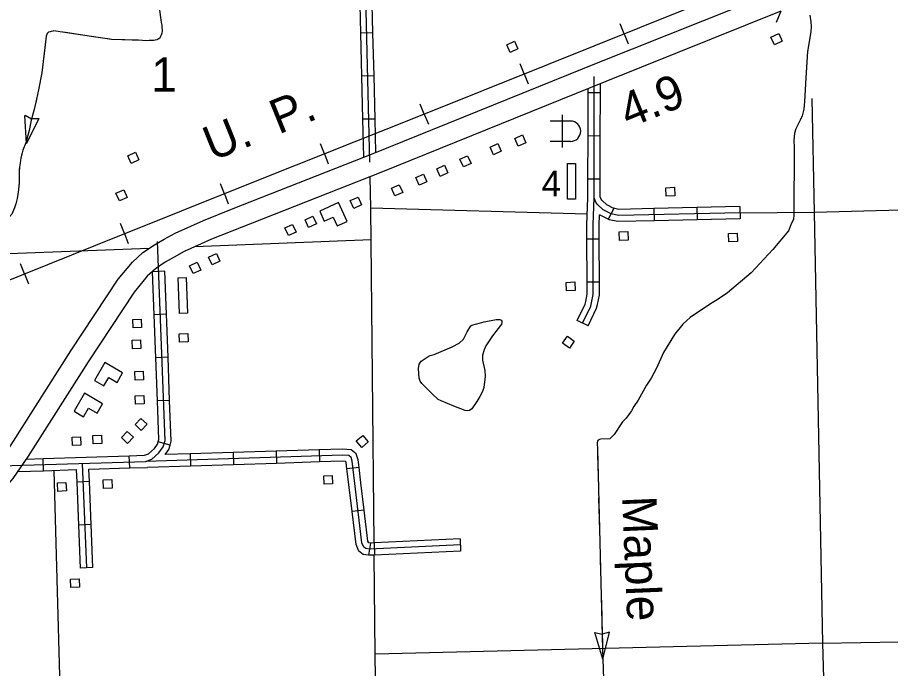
# Model space of a CAD drawing. Extents: x 1084508 to 1142749, y 1057638 to 1093403.
# Drawn here: x 1104795 to 1108155, y 1074016 to 1076523 of the extents above; entities that cross this region are included whole.
import ezdxf

# ---------------------------------------------------------------- set-up
doc = ezdxf.new("R2010")
doc.units = 0
for name, color, linetype in [('Level 15', 7, 'Continuous'), ('Level 32', 7, 'Continuous'), ('Level 35', 7, 'Continuous'), ('Level 37', 7, 'Continuous'), ('Level 4', 7, 'Continuous'), ('Level 40', 7, 'Continuous'), ('Level 43', 7, 'Continuous'), ('Level 45', 7, 'Continuous'), ('Level 48', 7, 'Continuous'), ('Level 5', 7, 'Continuous'), ('Level 56', 7, 'Continuous'), ('Level 57', 7, 'Continuous'), ('Level 58', 7, 'Continuous'), ('Level 6', 7, 'Continuous')]:
    doc.layers.add(name, color=color, linetype=linetype)

msp = doc.modelspace()

# ---------------------------------------------------------------- linework, layer by layer
at = {"layer": 'Level 15'}
for points in [[(1105625.1, 1075787), (1106164.3, 1075998.6), (1107029.9, 1076348.6), (1107703.7, 1076619)], [(1107733, 1076546.2), (1107059.2, 1076275.8), (1106193.3, 1075925.7), (1105655.4, 1075714.6), (1105654.3, 1075714.1)], [(1105182.9, 1075515.7), (1105237.3, 1075580.4), (1105276.9, 1075617.4), (1105321.6, 1075647.1), (1105358.7, 1075668.9), (1105401.7, 1075692), (1105510.7, 1075741.3), (1105625.1, 1075787)], [(1105655.4, 1075714.6), (1105541.5, 1075669.1), (1105436.4, 1075621.6), (1105397.2, 1075600.5), (1105363.2, 1075580.6), (1105325.7, 1075555.6), (1105294.3, 1075526.3), (1105243.4, 1075464.9)], [(1104341.5, 1074587.8), (1104441.4, 1074609.3), (1104488.8, 1074626.8), (1104545.4, 1074651.9), (1104560, 1074660.9), (1104616.5, 1074699.7), (1104680.9, 1074756.3), (1104713.9, 1074795.5), (1104770.6, 1074877.8), (1105000.6, 1075239.6), (1105182.9, 1075515.7)], [(1105243.4, 1075464.9), (1105066.5, 1075196.9), (1104836, 1074834.5), (1104776.4, 1074747.8), (1104737.1, 1074701.2), (1104664.8, 1074637.7), (1104602.8, 1074595), (1104581.9, 1074582.3), (1104518.3, 1074554.1), (1104462.9, 1074533.6), (1104341.5, 1074509.3)]]:
    msp.add_lwpolyline(points, dxfattribs=at)
at = {"layer": 'Level 32'}
for p, q in [((1106162.9, 1076463.1), (1106115.9, 1076462)), ((1106167, 1076297.4), (1106119.9, 1076296.3)), ((1107038.4, 1076232), (1106991.3, 1076232.1)), ((1106171, 1076131.7), (1106123.9, 1076130.6)), ((1107038, 1076066.2), (1106990.9, 1076066.4)), ((1107037.5, 1075900.5), (1106990.4, 1075900.6)), ((1107575.3, 1075794.4), (1107576.3, 1075747.4)), ((1107090.1, 1075787.6), (1107068.9, 1075745.6)), ((1107243.9, 1075787), (1107245, 1075739.9)), ((1107409.6, 1075790.7), (1107410.7, 1075743.6)), ((1107033.8, 1075669.5), (1106986.7, 1075669.3)), ((1105362, 1075545.7), (1105314.9, 1075543.9)), ((1107034.4, 1075503.8), (1106987.3, 1075503.6)), ((1105368.1, 1075380.1), (1105321.1, 1075378.3)), ((1106991, 1075336), (1106948.7, 1075356.6)), ((1105374.3, 1075214.4), (1105327.2, 1075212.7)), ((1105380.4, 1075048.8), (1105333.4, 1075047.1)), ((1105381.9, 1074876.4), (1105336.6, 1074889.2)), ((1105790.6, 1074853.4), (1105792.1, 1074806.3)), ((1105956.3, 1074858.6), (1105957.8, 1074811.6)), ((1104895.3, 1074778), (1104893.9, 1074825)), ((1105226.6, 1074788.4), (1105225.2, 1074835.4)), ((1105459.3, 1074842.9), (1105460.8, 1074795.8)), ((1105625, 1074848.1), (1105626.5, 1074801.1)), ((1106109.7, 1074790.8), (1106062.9, 1074785.6)), ((1105071.4, 1074736.2), (1105024.4, 1074734.2)), ((1106129.1, 1074626.5), (1106082.4, 1074620.8)), ((1105078.2, 1074570.6), (1105031.1, 1074568.7)), ((1106153, 1074499.2), (1106145.6, 1074452.7)), ((1105084.9, 1074405), (1105037.8, 1074403.1))]:
    msp.add_line(p, q, dxfattribs=at)
for points in [[(1106151.5, 1075965.5), (1106115.5, 1077451.3)], [(1106115.9, 1076462), (1106111.9, 1076627.6)], [(1106162.9, 1076463.1), (1106158.9, 1076628.8)], [(1106119.9, 1076296.3), (1106115.9, 1076462)], [(1106167, 1076297.4), (1106162.9, 1076463.1)], [(1106123.9, 1076130.6), (1106119.9, 1076296.3)], [(1106171, 1076131.7), (1106167, 1076297.4)], [(1107575.8, 1075770.9), (1107107.5, 1075760.4), (1107080.4, 1075766.1), (1107048.9, 1075782), (1107026.2, 1075803.7), (1107020.5, 1075811.3), (1107013.8, 1075827.7), (1107015, 1076295.9)], [(1107038.4, 1076232), (1107038.5, 1076267.4)], [(1106990.9, 1076066.4), (1106991.3, 1076232.1)], [(1106991.3, 1076232.1), (1106991.4, 1076248.3)], [(1107038, 1076066.2), (1107038.4, 1076232)], [(1106127.5, 1075984.2), (1106123.9, 1076130.6)], [(1106174.1, 1076002.6), (1106171, 1076131.7)], [(1106990.4, 1075900.6), (1106990.9, 1076066.4)], [(1107037.5, 1075900.5), (1107038, 1076066.2)], [(1106990.2, 1075828.1), (1106990.4, 1075900.6)], [(1107090.1, 1075787.6), (1107062.6, 1075801.4), (1107043.9, 1075819.3), (1107041.1, 1075823), (1107037.3, 1075832.3), (1107037.5, 1075900.5)], [(1106969.8, 1075346.3), (1107001.5, 1075411.4), (1107004.7, 1075423.5), (1107011.1, 1075455.6), (1107011, 1075472.3), (1107010, 1075723.9), (1107013.8, 1075827.7)], [(1106986.7, 1075669.3), (1106986.4, 1075724.3), (1106990.2, 1075828.1)], [(1107575.3, 1075794.4), (1107409.6, 1075790.7)], [(1107033.8, 1075669.5), (1107033.5, 1075723.5), (1107035, 1075762.7)], [(1107068.9, 1075745.6), (1107035, 1075762.7)], [(1107243.9, 1075787), (1107109.7, 1075784), (1107088.3, 1075788.5), (1107090.1, 1075787.6)], [(1107409.6, 1075790.7), (1107243.9, 1075787)], [(1107245, 1075739.9), (1107105.2, 1075736.8), (1107072.6, 1075743.7), (1107068.9, 1075745.6)], [(1107410.7, 1075743.6), (1107245, 1075739.9)], [(1107576.3, 1075747.4), (1107410.7, 1075743.6)], [(1104728.9, 1074796.3), (1105288.8, 1074813.9), (1105312, 1074822.8), (1105339.2, 1074847.3), (1105355.5, 1074869.8), (1105362.6, 1074894.7), (1105334.2, 1075659.7)], [(1106987.3, 1075503.6), (1106986.7, 1075669.3)], [(1107034.4, 1075503.8), (1107033.8, 1075669.5)], [(1105314.9, 1075543.9), (1105314.9, 1075545.5)], [(1105321.1, 1075378.3), (1105314.9, 1075543.9)], [(1105368.1, 1075380.1), (1105362, 1075545.7)], [(1106948.7, 1075356.6), (1106979.3, 1075419.6), (1106981.8, 1075428.8), (1106987.6, 1075457.8), (1106987.5, 1075472.1), (1106987.3, 1075503.6)], [(1106991, 1075336), (1107023.7, 1075403.1), (1107027.7, 1075418.1), (1107034.7, 1075453.3), (1107034.6, 1075472.4), (1107034.4, 1075503.8)], [(1105327.2, 1075212.7), (1105321.1, 1075378.3)], [(1105374.3, 1075214.4), (1105368.1, 1075380.1)], [(1105333.4, 1075047.1), (1105327.2, 1075212.7)], [(1105380.4, 1075048.8), (1105374.3, 1075214.4)], [(1105336.6, 1074889.2), (1105338.9, 1074897.5), (1105333.4, 1075047.1)], [(1105381.9, 1074876.4), (1105386.2, 1074891.8), (1105380.4, 1075048.8)], [(1105225.2, 1074835.4), (1105284.1, 1074837.3), (1105299.5, 1074843.2), (1105321.6, 1074863.1), (1105334, 1074880.2), (1105336.6, 1074889.2)], [(1105362.9, 1074839.8), (1105377, 1074859.3), (1105381.9, 1074876.4)], [(1105790.6, 1074853.4), (1105625, 1074848.1)], [(1105956.3, 1074858.6), (1105790.6, 1074853.4)], [(1106109.7, 1074790.8), (1106106.4, 1074820.2), (1106098.7, 1074842.5), (1106079.5, 1074858.7), (1106046.1, 1074861.5), (1105956.3, 1074858.6)], [(1104828.1, 1074823), (1104893.9, 1074825)], [(1104893.9, 1074825), (1105059.5, 1074830.2)], [(1105059.5, 1074830.2), (1105225.2, 1074835.4)], [(1106149.3, 1074475.9), (1106135.4, 1074478.1), (1106127.9, 1074483.8), (1106120.8, 1074500.5), (1106092.9, 1074728.2), (1106083.3, 1074815), (1106078.6, 1074828.7), (1106070.1, 1074835.9), (1106045.4, 1074837.9), (1105288.8, 1074813.9)], [(1105459.3, 1074842.9), (1105362.9, 1074839.8)], [(1105625, 1074848.1), (1105459.3, 1074842.9)], [(1105061.4, 1074404), (1105045, 1074805.5)], [(1105069.5, 1074783.5), (1105226.6, 1074788.4)], [(1105226.6, 1074788.4), (1105295.2, 1074790.5)], [(1105460.8, 1074795.8), (1105295.2, 1074790.5)], [(1105626.5, 1074801.1), (1105460.8, 1074795.8)], [(1105792.1, 1074806.3), (1105626.5, 1074801.1)], [(1105957.8, 1074811.6), (1105792.1, 1074806.3)], [(1106062.9, 1074785.6), (1106060.2, 1074809.8), (1106059, 1074813.2), (1106044.8, 1074814.3), (1105957.8, 1074811.6)], [(1106082.4, 1074620.8), (1106069.5, 1074725.5), (1106062.9, 1074785.6)], [(1106129.1, 1074626.5), (1106116.3, 1074730.9), (1106109.7, 1074790.8)], [(1104795, 1074774.8), (1104895.3, 1074778)], [(1104895.3, 1074778), (1105022.4, 1074782)], [(1105024.4, 1074734.2), (1105022.4, 1074782)], [(1105071.4, 1074736.2), (1105069.5, 1074783.5)], [(1105031.1, 1074568.7), (1105024.4, 1074734.2)], [(1105078.2, 1074570.6), (1105071.4, 1074736.2)], [(1106145.6, 1074452.7), (1106125.9, 1074455.8), (1106108.7, 1074468.8), (1106097.9, 1074494.3), (1106082.4, 1074620.8)], [(1106153, 1074499.2), (1106146.5, 1074500.2), (1106143.8, 1074506.6), (1106129.1, 1074626.5)], [(1105037.8, 1074403.1), (1105031.1, 1074568.7)], [(1105084.9, 1074405), (1105078.2, 1074570.6)], [(1106499.4, 1074492.2), (1106149.3, 1074475.9)]]:
    msp.add_lwpolyline(points, dxfattribs=at)
at = {"layer": 'Level 35'}
for points in [[(1107845, 1076531), (1107849, 1076506.3), (1107849.8, 1076488.4), (1107848.5, 1076467.8), (1107835.6, 1076391.7), (1107828.9, 1076290.3), (1107824.5, 1076199), (1107821.4, 1076169.6), (1107814.4, 1076143.5), (1107807.6, 1076127.4), (1107790.2, 1076094.2), (1107785.3, 1076077.6), (1107782.5, 1076048.8), (1107783.7, 1076023.3), (1107783.2, 1075762.5), (1107782.1, 1075745.1), (1107774.3, 1075730.6), (1107762.1, 1075701.7), (1107702.7, 1075629.5), (1107619, 1075539.7), (1107527.8, 1075462.6), (1107491.8, 1075438), (1107458.1, 1075418.2), (1107383.3, 1075367.3), (1107355.2, 1075342.4), (1107323.6, 1075302.3), (1107280.8, 1075232.6), (1107253.7, 1075172.8), (1107234, 1075134.2), (1107216.1, 1075106.9), (1107183.7, 1075049.4), (1107167.2, 1075024.7), (1107158.5, 1075008.9), (1107137.1, 1074980.8), (1107123.9, 1074966.4), (1107091.9, 1074917.1), (1107075.3, 1074900.6)], [(1106468.3, 1075254.6), (1106494.7, 1075269), (1106512, 1075284.3), (1106526.2, 1075312), (1106539.2, 1075335.9), (1106544.1, 1075338.6), (1106590.5, 1075350.8), (1106636.6, 1075359.8), (1106651.4, 1075359.8), (1106655.9, 1075357.2), (1106659, 1075353.2), (1106659.5, 1075347.9), (1106657.6, 1075342.4), (1106623.4, 1075297.5), (1106596.9, 1075258.5), (1106590.6, 1075243.1), (1106584.7, 1075222.3), (1106584.9, 1075203.8), (1106593.3, 1075163.8), (1106594.4, 1075140.2), (1106589.3, 1075098.1), (1106585, 1075083.4), (1106574.6, 1075063.1), (1106562.2, 1075044.3), (1106543.6, 1075016.7), (1106534.8, 1075010), (1106527.6, 1075008.7), (1106517.5, 1075009.6), (1106474, 1075026.5)], [(1106474, 1075026.5), (1106425.2, 1075046.4), (1106414.6, 1075052.5), (1106389.6, 1075075), (1106351.7, 1075114), (1106345.3, 1075122.5), (1106340.7, 1075134), (1106338.4, 1075172), (1106341.4, 1075188.2), (1106348.1, 1075199.8), (1106371, 1075215.3), (1106383.7, 1075220.9), (1106398.9, 1075225.1), (1106468.3, 1075254.6)]]:
    msp.add_lwpolyline(points, dxfattribs=at)
at = {"layer": 'Level 37'}
msp.add_lwpolyline([(1107733, 1076546.2), (1107714.6, 1076502.9)], dxfattribs=at)
at = {"layer": 'Level 4'}
for points in [[(1106167.2, 1074500.3), (1106155.3, 1075788.4), (1106152.4, 1075909.7)], [(1106177.8, 1073607.2), (1106171.1, 1074071.8), (1106167.6, 1074453.2)]]:
    msp.add_lwpolyline(points, dxfattribs=at)
at = {"layer": 'Level 40'}
for p, q in [((1107129.6, 1076460), (1107114.1, 1076498.4)), ((1107129.6, 1076460), (1107145, 1076421.5)), ((1106745.2, 1076305.3), (1106729.7, 1076343.8)), ((1106745.2, 1076305.3), (1106760.6, 1076266.9)), ((1106360.7, 1076150.9), (1106345.3, 1076189.3)), ((1106360.7, 1076150.9), (1106376.2, 1076112.4)), ((1105975.9, 1075997.4), (1105960.5, 1076035.9)), ((1105975.9, 1075997.4), (1105991.2, 1075958.9)), ((1105591, 1075844), (1105575.7, 1075882.5)), ((1105591, 1075844), (1105606.3, 1075805.5)), ((1105206.1, 1075690.6), (1105190.8, 1075729.1)), ((1105206.1, 1075690.6), (1105221.4, 1075652.1)), ((1104821.6, 1075536.3), (1104806.1, 1075574.7)), ((1104821.6, 1075536.3), (1104837.1, 1075497.9))]:
    msp.add_line(p, q, dxfattribs=at)
for points in [[(1102589.2, 1074527.3), (1102597.4, 1074567.1), (1102602.3, 1074584.3), (1102615.4, 1074608.8), (1102622, 1074621.1), (1102633.7, 1074633.9), (1102642.5, 1074641.8), (1102655.3, 1074651.2), (1102670.3, 1074660.7), (1102686.8, 1074670.6), (1102691.4, 1074673), (1102713.6, 1074682.8), (1103674.9, 1075072.8), (1104177.2, 1075277), (1105095.7, 1075646.6), (1105756.1, 1075909.8), (1106326.7, 1076137.2), (1106838.1, 1076342.7), (1107365.6, 1076554.9), (1108026.7, 1076826.1), (1108704.6, 1077100.1), (1109222.4, 1077314), (1109497.3, 1077426.3)], [(1102589.2, 1074527.3), (1102597.4, 1074567.1), (1102602.3, 1074584.3), (1102615.4, 1074608.8), (1102622, 1074621.1), (1102633.7, 1074633.9), (1102642.5, 1074641.8), (1102655.3, 1074651.2), (1102670.3, 1074660.7), (1102686.8, 1074670.6), (1102691.4, 1074673), (1102713.6, 1074682.8), (1103674.9, 1075072.8), (1104177.2, 1075277), (1105095.7, 1075646.6), (1105756.1, 1075909.8), (1106326.7, 1076137.2), (1106838.1, 1076342.7), (1107365.6, 1076554.9), (1108026.7, 1076826.1), (1108704.6, 1077100.1)]]:
    msp.add_lwpolyline(points, dxfattribs=at)
at = {"layer": 'Level 43'}
for p, q in [((1104829.9, 1076037.3), (1104823.1, 1076144.8)), ((1104824.4, 1076146.4), (1104849.2, 1076132)), ((1104829.9, 1076037.3), (1104877.8, 1076133.8)), ((1104878.2, 1076131.8), (1104849.5, 1076131.9)), ((1107047.9, 1074052.3), (1107017.3, 1074155.6)), ((1107017.3, 1074155.6), (1107045.2, 1074148.9)), ((1107073.1, 1074157), (1107045.6, 1074148.9)), ((1107047.9, 1074052.3), (1107073.1, 1074157))]:
    msp.add_line(p, q, dxfattribs=at)
for points in [[(1105341.3, 1076550.8), (1105346.5, 1076513), (1105348.2, 1076503.6), (1105350.2, 1076493), (1105350.7, 1076482.6), (1105351.6, 1076475.7), (1105351.9, 1076470.4), (1105350.4, 1076461.8), (1105348.7, 1076458.2), (1105346.7, 1076452.2), (1105344.5, 1076446.7), (1105342.1, 1076443.1), (1105336.6, 1076438.8), (1105331.4, 1076436.4), (1105324.5, 1076435.1), (1105319.2, 1076433.9), (1105307, 1076433.7), (1105292.2, 1076433), (1105276.1, 1076434.2), (1105156.7, 1076438), (1104942.2, 1076470), (1104934.6, 1076470.6), (1104931.2, 1076469.8), (1104924, 1076468.9), (1104920, 1076467.8), (1104914.7, 1076466), (1104911.4, 1076463), (1104909.6, 1076460.4), (1104907.9, 1076456.8), (1104905.4, 1076450.1), (1104889.1, 1076309.2), (1104875.4, 1076244), (1104868.2, 1076207.8), (1104859, 1076167.7), (1104848, 1076126.9), (1104840, 1076087.5), (1104827.4, 1076040), (1104815.1, 1076011.4), (1104807.4, 1075980.8), (1104806.2, 1075973.2), (1104804.5, 1075961.2), (1104802, 1075946.9), (1104801, 1075927.9), (1104800.7, 1075885.1), (1104797.6, 1075849.7), (1104794, 1075825.2)], [(1105345.3, 1076521.9), (1105346.5, 1076513), (1105348.2, 1076503.6), (1105350.2, 1076493), (1105350.7, 1076482.6), (1105351.6, 1076475.7), (1105351.9, 1076470.4), (1105350.4, 1076461.8), (1105349.8, 1076460.5)], [(1104931, 1076469.8), (1104924, 1076468.9), (1104920, 1076467.8), (1104914.7, 1076466), (1104911.4, 1076463), (1104909.6, 1076460.4), (1104907.9, 1076456.8), (1104905.4, 1076450.1), (1104895.2, 1076362)], [(1105095, 1076447.2), (1104972, 1076465.6)], [(1105260, 1076434.7), (1105156.7, 1076438), (1105135.9, 1076441.1)], [(1105349.8, 1076460.5), (1105348.7, 1076458.2), (1105346.7, 1076452.2), (1105344.5, 1076446.7), (1105342.1, 1076443.1), (1105336.6, 1076438.8), (1105331.4, 1076436.4), (1105324.5, 1076435.1), (1105319.2, 1076433.9), (1105307, 1076433.7), (1105301.3, 1076433.5)], [(1104890.4, 1076320.8), (1104889.1, 1076309.2), (1104875.4, 1076244), (1104868.2, 1076207.8), (1104866.2, 1076199)], [(1104856.6, 1076158.7), (1104848, 1076126.9), (1104840, 1076087.5), (1104827.4, 1076040), (1104826.6, 1076038.1)], [(1104812.1, 1075999.4), (1104807.4, 1075980.8), (1104806.2, 1075973.2), (1104804.5, 1075961.2), (1104802, 1075946.9), (1104801.5, 1075938.3)], [(1104801.5, 1075938.3), (1104801, 1075927.9), (1104800.7, 1075885.1), (1104799.9, 1075876.2)], [(1104795.4, 1075835), (1104794, 1075825.2), (1104788.6, 1075805.5), (1104783.6, 1075790.1), (1104773.4, 1075765.7), (1104760.5, 1075751), (1104751, 1075739.2), (1104741, 1075725.9)], [(1107075.3, 1074900.6), (1107040.1, 1074899.3), (1107034.8, 1074898.2), (1107032.7, 1074897.4), (1107029.9, 1074895.7), (1107027.6, 1074891.9), (1107025.9, 1074886.4), (1107026.1, 1074882.3), (1107026.7, 1074862.5), (1107046.9, 1074089.8), (1107060.3, 1073676.5)], [(1107075.3, 1074900.6), (1107040.1, 1074899.3), (1107034.8, 1074898.2), (1107032.7, 1074897.4), (1107029.9, 1074895.7), (1107027.6, 1074891.9), (1107025.9, 1074886.4), (1107026.1, 1074882.3), (1107026.2, 1074880.6)], [(1107027.3, 1074839.2), (1107030.6, 1074715)], [(1107031.6, 1074673.6), (1107034.9, 1074549.3)], [(1107036, 1074507.9), (1107039.2, 1074383.6)], [(1107040.3, 1074342.2), (1107043.6, 1074218)], [(1107044.7, 1074176.5), (1107046.9, 1074089.8), (1107048.2, 1074052.3)]]:
    msp.add_lwpolyline(points, dxfattribs=at)
at = {"layer": 'Level 45'}
for p, q in [((1106498.3, 1074515.7), (1106500.5, 1074468.7)), ((1106167.2, 1074500.3), (1106169.4, 1074453.3))]:
    msp.add_line(p, q, dxfattribs=at)
for points in [[(1106498.3, 1074515.7), (1106332.8, 1074508)], [(1106167.2, 1074500.3), (1106153, 1074499.2)], [(1106332.8, 1074508), (1106167.2, 1074500.3)], [(1106169.4, 1074453.3), (1106145.6, 1074452.7)], [(1106335, 1074461), (1106169.4, 1074453.3)], [(1106500.5, 1074468.7), (1106335, 1074461)]]:
    msp.add_lwpolyline(points, dxfattribs=at)
at = {"layer": 'Level 5'}
for points in [[(1107852.7, 1076211.1), (1107860.9, 1075771.6), (1107893.6, 1074113.5), (1107941.2, 1072456.7)], [(1109104, 1075805.5), (1107860.9, 1075771.6), (1107575.9, 1075769.2)], [(1106987.9, 1075765), (1106155.3, 1075788.4)], [(1106156.4, 1075666.1), (1105477.6, 1075640.2)], [(1105301.1, 1075633.5), (1104490.4, 1075602.5)], [(1107893.6, 1074113.5), (1106171.1, 1074071.8)], [(1107893.6, 1074113.5), (1108926.3, 1074131.6)]]:
    msp.add_lwpolyline(points, dxfattribs=at)
at = {"layer": 'Level 56'}
for points in [[(1106691.1, 1076388.1), (1106677.7, 1076417.8), (1106707.5, 1076431.3), (1106721, 1076401.6)], [(1107708.6, 1076417.4), (1107695, 1076447.1), (1107724.8, 1076460.8), (1107738.4, 1076431.1)], [(1106722.2, 1076027.1), (1106708.7, 1076056.8), (1106738.6, 1076070.3), (1106752, 1076040.6)], [(1106627.3, 1075994), (1106613.8, 1076023.8), (1106643.6, 1076037.3), (1106657.1, 1076007.5)], [(1105232.4, 1075960.6), (1105218.9, 1075990.4), (1105248.8, 1076003.9), (1105262.2, 1075974.1)], [(1106510.9, 1075947.2), (1106497.4, 1075976.9), (1106527.3, 1075990.5), (1106540.8, 1075960.7)], [(1106942.6, 1075823.1), (1106911.3, 1075823.1), (1106911.3, 1075960.5), (1106942.6, 1075960.5)], [(1106421.7, 1075910.5), (1106408.3, 1075940.3), (1106438.1, 1075953.8), (1106451.6, 1075924)], [(1106341.1, 1075876.5), (1106327.6, 1075906.2), (1106357.5, 1075919.7), (1106370.9, 1075890)], [(1105187.3, 1075816.5), (1105173.9, 1075846.2), (1105203.7, 1075859.7), (1105217.2, 1075830)], [(1106247.7, 1075835.6), (1106234.2, 1075865.4), (1106264.1, 1075878.9), (1106277.5, 1075849.1)], [(1107292.1, 1075834.7), (1107290.7, 1075867.3), (1107323.4, 1075868.8), (1107324.9, 1075836.2)], [(1106089.1, 1075787.8), (1106075.7, 1075817.6), (1106105.5, 1075831.1), (1106119, 1075801.3)], [(1105837.4, 1075682.8), (1105823.9, 1075712.5), (1105853.8, 1075726), (1105867.2, 1075696.3)], [(1105915.3, 1075714.2), (1105901.8, 1075744), (1105931.6, 1075757.5), (1105945.1, 1075727.7)], [(1107112.4, 1075664.3), (1107110.9, 1075696.9), (1107143.6, 1075698.4), (1107145.1, 1075665.7)], [(1107533.2, 1075658.5), (1107531.8, 1075691.2), (1107564.5, 1075692.6), (1107565.9, 1075660)], [(1105544.1, 1075570.4), (1105530.6, 1075600.1), (1105560.5, 1075613.6), (1105573.9, 1075583.9)], [(1105470.5, 1075536.9), (1105457, 1075566.7), (1105486.9, 1075580.2), (1105500.4, 1075550.4)], [(1105412.8, 1075520), (1105444.1, 1075521.2), (1105449.2, 1075384), (1105417.9, 1075382.8)], [(1106908.2, 1075470.3), (1106906.7, 1075502.9), (1106939.5, 1075504.4), (1106940.9, 1075471.8)], [(1105239.7, 1075327.4), (1105238.2, 1075360), (1105271, 1075361.5), (1105272.4, 1075328.8)], [(1105418.7, 1075272.5), (1105417.2, 1075305.2), (1105450, 1075306.6), (1105451.4, 1075274)], [(1106938, 1075276.8), (1106919.2, 1075250.1), (1106892.4, 1075268.9), (1106911.2, 1075295.6)], [(1105237.1, 1075247.2), (1105235.6, 1075279.9), (1105268.4, 1075281.3), (1105269.8, 1075248.7)], [(1105247.5, 1075126.6), (1105246, 1075159.3), (1105278.7, 1075160.7), (1105280.2, 1075128.1)], [(1105249.4, 1075033.9), (1105247.9, 1075066.5), (1105280.7, 1075068), (1105282.1, 1075035.4)], [(1105269.7, 1074979.1), (1105293.4, 1074956.6), (1105270.9, 1074932.8), (1105247.1, 1074955.3)], [(1105217.3, 1074929.4), (1105241, 1074906.9), (1105218.5, 1074883.1), (1105194.8, 1074905.6)], [(1105006.3, 1074874.5), (1105004.8, 1074907.2), (1105037.6, 1074908.6), (1105039, 1074876)], [(1105086.7, 1074880.9), (1105085.3, 1074913.5), (1105118, 1074915), (1105119.5, 1074882.4)], [(1106098.8, 1074892.9), (1106123.7, 1074914), (1106144.9, 1074889), (1106119.9, 1074867.9)], [(1105975.2, 1074725.9), (1105973.7, 1074758.5), (1106006.4, 1074760), (1106007.9, 1074727.4)], [(1104950.2, 1074698.5), (1104948.7, 1074731.2), (1104981.4, 1074732.6), (1104982.9, 1074700)], [(1105126.3, 1074709.6), (1105124.8, 1074742.2), (1105157.6, 1074743.7), (1105159, 1074711)], [(1105000.3, 1074327.8), (1104998.9, 1074360.5), (1105031.6, 1074361.9), (1105033.1, 1074329.3)]]:
    msp.add_lwpolyline(points, close=True, dxfattribs=at)
at = {"layer": 'Level 57'}
for p, q in [((1106891.9, 1076021.8), (1106891.9, 1076147.4)), ((1106923.3, 1076123.9), (1106844.8, 1076123.9)), ((1106923.3, 1076045.4), (1106844.8, 1076045.4))]:
    msp.add_line(p, q, dxfattribs=at)
msp.add_arc((1106923.3, 1076084.6), 39.2, 270, 90, dxfattribs=at)
at = {"layer": 'Level 58'}
for points in [[(1106030.6, 1075810.1), (1105957.9, 1075777.2), (1105975.3, 1075738.9), (1106009.6, 1075754.4), (1106025.2, 1075720.1), (1106063.4, 1075737.4)], [(1105130.8, 1075194.4), (1105090.6, 1075125.6), (1105126.9, 1075104.3), (1105145.9, 1075136.9), (1105178.4, 1075117.9), (1105199.6, 1075154.2)], [(1105053.3, 1075075.9), (1105013.1, 1075007), (1105049.4, 1074985.8), (1105068.4, 1075018.4), (1105100.9, 1074999.4), (1105122.1, 1075035.6)]]:
    msp.add_lwpolyline(points, close=True, dxfattribs=at)
at = {"layer": 'Level 6'}
msp.add_lwpolyline([(1104935, 1074779.2), (1104957.3, 1073942.3)], dxfattribs=at)

# ---------------------------------------------------------------- texts
at = {"layer": 'Level 35'}
msp.add_text('Maple', height=132.58, rotation=272.4377, dxfattribs=at).set_placement((1107121.7, 1074678.5))
at = {"layer": 'Level 40'}
msp.add_text('U.  P.', height=132.58, rotation=21.96, dxfattribs=at).set_placement((1105544, 1075968.5))
at = {"layer": 'Level 48'}
msp.add_text('4.9', height=132.58, rotation=21.96, dxfattribs=at).set_placement((1107145.9, 1076095.3))
at = {"layer": 'Level 5'}
msp.add_text('1', height=132.6, dxfattribs=at).set_placement((1105309.3, 1076236.5))
at = {"layer": 'Level 56'}
msp.add_text('4', height=99.4, dxfattribs=at).set_placement((1106812.4, 1075833.9))

doc.saveas('drawing.dxf')
